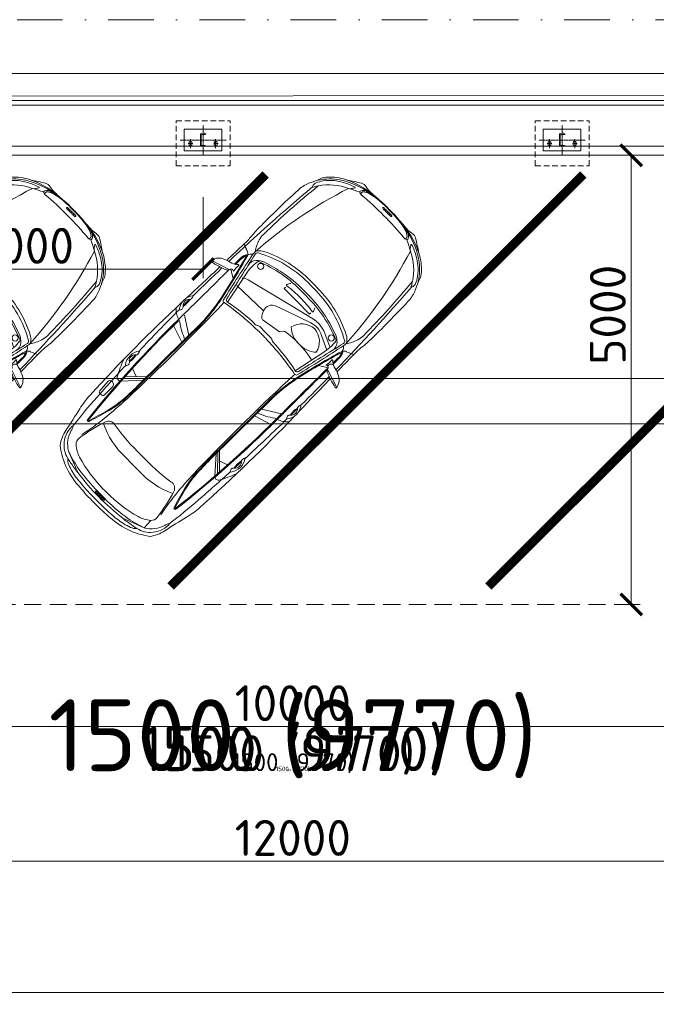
# Model space of a CAD drawing. Header units: millimetres. Extents: x -1695604 to 5289369, y -1488057 to 2187451.
# Tile 131 of 656: x 2957 to 10050, y -10963 to 0. Entities that reach past the tile are written whole.
import ezdxf
from ezdxf.enums import TextEntityAlignment as Align

# ---------------------------------------------------------------- set-up
doc = ezdxf.new("R2010")
doc.units = ezdxf.units.MM
for name, pattern in [('AM_DIN_G_W050', [13.75, 9.75, -1.5, 1, -1.5]), ('CENTERX2', [101.6, 63.5, -12.7, 12.7, -12.7]), ('DASHDOT', [25.4, 12.7, -6.35, 0, -6.35]), ('HIDDEN', [9.525, 6.35, -3.175])]:
    doc.linetypes.add(name, pattern=pattern)
doc.layers.get('Defpoints').update_dxf_attribs({"color": 8})
doc.layers.add('_____detaily', color=1, linetype='Continuous')
for name, color, linetype, lineweight in [('A99_N_kce-pohl', 1, 'Continuous', 9), ('A99_N_kce-rez-sil', 6, 'Continuous', 18), ('A99_N_kce-rez-ten', 4, 'Continuous', 9), ('A99_N_koty-200', 5, 'Continuous', 5), ('A99_N_koty-200 @ 1', 5, 'Continuous', 5), ('A99_N_koty-200 @ 10', 5, 'Continuous', 5), ('A99_N_koty-200 @ 100', 5, 'Continuous', 5), ('A99_N_koty-200 @ 200', 5, 'Continuous', 5), ('A99_N_koty-200 @ 25', 5, 'Continuous', 5), ('A99_N_koty-200 @ 250 (1)', 5, 'Continuous', 5), ('A99_N_koty-200 @ 250 (2)', 5, 'Continuous', 5), ('A99_N_koty-200 @ 400', 5, 'Continuous', 5), ('A99_N_osy', 1, 'CENTERX2', 9), ('A99_N_sraf', 252, 'Continuous', 0), ('A99_S_kce-pohl', 7, 'Continuous', 5), ('A99_S_sraf', 252, 'Continuous', 9)]:
    doc.layers.add(name, color=color, linetype=linetype, lineweight=lineweight)
doc.styles.add('A99_kota', font='isocpeur.ttf', dxfattribs={"height": 2})
doc.styles.add('Popis', font='arial.ttf')
doc.linetypes.add('IZOLACE', pattern='A,0.00254,-2.54,[134,ltypeshp.shx,S=2.54,R=0,X=-2.54,Y=0],-5.08,[134,ltypeshp.shx,S=2.54,R=180,X=2.54,Y=0],-2.54', length=10.16254)
doc.dimstyles.new('A99_kota_200 new', dxfattribs={"dimscale": 200, "dimtxt": 2, "dimasz": 1.2, "dimexe": 0.5, "dimexo": 1.5, "dimgap": 0.3, "dimtad": 1, "dimdec": 0, "dimzin": 3, "dimdsep": 46, "dimtxsty": 'A99_kota', "dimblk": 'ARCHTICK', "dimcen": 2.5, "dimazin": 2, "dimtfac": 0.75, "dimtdec": 0, "dimtmove": 2, "dimatfit": 0, "dimfxl": 0, "dimtolj": 1, "dimtzin": 0, "dimlwd": 5, "dimlwe": 5, "dimarcsym": 0})

# ---------------------------------------------------------------- blocks, each defined once
blk = doc.blocks.new('_ArchTick')
at = {"color": 0, "linetype": 'ByBlock', "const_width": 0.15}
blk.add_lwpolyline([(-0.5, -0.5), (0.5, 0.5)], dxfattribs=at)
blk = doc.blocks.new('*D135')
at = {"layer": 'A99_N_koty-200', "color": 0, "lineweight": 5, "transparency": 16777216}
for p, q in [((0, -8570), (0, -9470)), ((12000, -8570), (12000, -9470)), ((12000, -9370), (0, -9370))]:
    blk.add_line(p, q, dxfattribs=at)
at = {"layer": 'Defpoints', "color": 0, "lineweight": 0, "transparency": 16777216}
for p in [(0, -5085), (12000, -5085), (0, -9370)]:
    blk.add_point(p, dxfattribs=at)
at = {"layer": 'A99_N_koty-200', "color": 0, "lineweight": 5, "transparency": 16777216, "xscale": 240, "yscale": 240, "zscale": 240, "rotation": 180}
blk.add_blockref('_ArchTick', (0, -9370), dxfattribs=at)
at = {"layer": 'A99_N_koty-200', "color": 0, "lineweight": 5, "transparency": 16777216, "xscale": 240, "yscale": 240, "zscale": 240}
blk.add_blockref('_ArchTick', (12000, -9370), dxfattribs=at)
at = {"layer": 'A99_N_koty-200', "color": 0, "transparency": 16777216, "insert": (6000, -9110), "char_height": 400, "attachment_point": 5, "style": 'A99_kota'}
blk.add_mtext('\\A1;12000', dxfattribs=at)
blk = doc.blocks.new('*D528')
at = {"layer": 'A99_N_koty-200', "color": 0, "lineweight": 5, "transparency": 16777216}
for p, q in [((1000, -7070), (1000, -7970)), ((11000, -7070), (11000, -7970)), ((1000, -7870), (11000, -7870))]:
    blk.add_line(p, q, dxfattribs=at)
at = {"layer": 'Defpoints', "color": 0, "lineweight": 18, "transparency": 16777216}
for p in [(1000, -950), (11000, -950), (11000, -7870)]:
    blk.add_point(p, dxfattribs=at)
at = {"layer": 'A99_N_koty-200', "color": 0, "lineweight": 5, "transparency": 16777216, "xscale": 240, "yscale": 240, "zscale": 240, "rotation": 180}
blk.add_blockref('_ArchTick', (1000, -7870), dxfattribs=at)
at = {"layer": 'A99_N_koty-200', "color": 0, "lineweight": 5, "transparency": 16777216, "xscale": 240, "yscale": 240, "zscale": 240}
blk.add_blockref('_ArchTick', (11000, -7870), dxfattribs=at)
at = {"layer": 'A99_N_koty-200', "color": 0, "transparency": 16777216, "insert": (6000, -7610), "char_height": 400, "attachment_point": 5, "style": 'A99_kota'}
blk.add_mtext('\\A1;10000', dxfattribs=at)
blk = doc.blocks.new('*D513')
at = {"layer": 'A99_N_koty-200', "color": 0, "lineweight": 5, "transparency": 16777216}
for p, q in [((-600, -10030), (-600, -10930)), ((138875, -10030), (138875, -10930)), ((-600, -10830), (138875, -10830))]:
    blk.add_line(p, q, dxfattribs=at)
at = {"layer": 'Defpoints', "color": 0, "lineweight": 18, "transparency": 16777216}
for p in [(-600, -950), (138875, -950), (138875, -10830)]:
    blk.add_point(p, dxfattribs=at)
at = {"layer": 'A99_N_koty-200', "color": 0, "lineweight": 5, "transparency": 16777216, "xscale": 240, "yscale": 240, "zscale": 240, "rotation": 180}
blk.add_blockref('_ArchTick', (-600, -10830), dxfattribs=at)
at = {"layer": 'A99_N_koty-200', "color": 0, "lineweight": 5, "transparency": 16777216, "xscale": 240, "yscale": 240, "zscale": 240}
blk.add_blockref('_ArchTick', (138875, -10830), dxfattribs=at)
at = {"layer": 'A99_N_koty-200', "color": 0, "transparency": 16777216, "insert": (69137.5, -10570), "char_height": 400, "attachment_point": 5, "style": 'A99_kota'}
blk.add_mtext('\\A1;139475', dxfattribs=at)
blk = doc.blocks.new('*U5874')
at = {"layer": 'A99_N_koty-200 @ 1', "style": 'A99_kota'}
blk.add_text('1500 (9770)', height=2, dxfattribs=at).set_placement((6000, -8367), align=Align.CENTER)
at = {"layer": 'A99_N_koty-200 @ 10', "style": 'A99_kota'}
blk.add_text('1500 (9770)', height=20, dxfattribs=at).set_placement((6000, -8367), align=Align.CENTER)
at = {"layer": 'A99_N_koty-200 @ 100', "style": 'A99_kota'}
blk.add_text('1500 (9770)', height=200, dxfattribs=at).set_placement((6000, -8367), align=Align.CENTER)
at = {"layer": 'A99_N_koty-200 @ 200', "style": 'A99_kota'}
blk.add_text('1500 (9770)', height=400, dxfattribs=at).set_placement((6000, -8367), align=Align.CENTER)
at = {"layer": 'A99_N_koty-200 @ 25', "style": 'A99_kota'}
blk.add_text('1500 (9770)', height=50, dxfattribs=at).set_placement((6000, -8367), align=Align.CENTER)
at = {"layer": 'A99_N_koty-200 @ 250 (1)', "style": 'A99_kota'}
blk.add_text('1500 (9770)', height=500, dxfattribs=at).set_placement((6000, -8367), align=Align.CENTER)
at = {"layer": 'A99_N_koty-200 @ 250 (2)', "style": 'A99_kota'}
blk.add_text('1500 (9770)', height=500, dxfattribs=at).set_placement((6000, -8367), align=Align.CENTER)
at = {"layer": 'A99_N_koty-200 @ 400', "style": 'A99_kota'}
blk.add_text('1500 (9770)', height=800, dxfattribs=at).set_placement((6000, -8367), align=Align.CENTER)
blk = doc.blocks.new('*U118')
for p, q in [((0, -140), (0, 0)), ((60, 0), (0, 0)), ((60, -3), (60, 0)), ((7, -119), (7, -21)), ((16, -11), (55, -8)), ((60, -140), (0, -140)), ((55, -132), (16, -129)), ((60, -140), (60, -137))]:
    blk.add_line(p, q)
for centre, radius, start, end in [((17, -21), 10, 94.5739, 180), ((55, -3), 5, 274.5739, 0), ((17, -119), 10, 180, 265.4261), ((55, -137), 5, 0, 85.4261)]:
    blk.add_arc(centre, radius, start, end)
at = {"layer": 'Defpoints', "color": 221, "style": 'Popis'}
blk.add_attdef('VELIKOST_PROFILU', text='', height=5, dxfattribs=at).set_placement((36, 12), align=Align.BOTTOM_LEFT)
blk = doc.blocks.new('A4_s1')
at = {"layer": 'A99_N_kce-pohl', "color": 8, "ltscale": 0.001}
for p, q in [((-0.771, 0.381), (-0.677, 0.323)), ((0.772, 0.381), (0.678, 0.323)), ((0.187, 0.314), (0.595, 0.303)), ((-0.577, -0.471), (-0.771, -0.346)), ((0.577, -0.471), (0.772, -0.346)), ((-0.576, -0.58), (-0.772, -0.514)), ((0.577, -0.58), (0.773, -0.514)), ((-0.661, -1.211), (-0.754, -1.174)), ((-0.576, -1.126), (-0.747, -1.295)), ((-0.576, -1.153), (-0.745, -1.325)), ((-0.576, -1.18), (-0.742, -1.364)), ((0.577, -1.126), (0.747, -1.295)), ((0.577, -1.153), (0.746, -1.325)), ((0.577, -1.18), (0.743, -1.364)), ((0.662, -1.211), (0.755, -1.174)), ((-0.592, -2.219), (-0.599, -2.328))]:
    blk.add_line(p, q, dxfattribs=at)
for points in [[(-0.161, 2.099, 0.114162), (-0.583, 1.992, 0.087549), (-0.741, 1.871, 0.103703), (-0.79, 1.79, -0.035221), (-0.83, 1.696, 0.086236), (-0.87, 1.565, 0.013422), (-0.88, 0.961, 0.021911), (-0.871, 0.802, -0.030372), (-0.866, 0.68, -0.000546), (-0.872, 0.419, -0.000546)], [(-0.254, 2.093, -0.081695), (-0.364, 2.099, 0.19237), (-0.429, 2.089, 0.017855), (-0.568, 2, 4.600747)], [(-0.374, 2.007, -0.270348), (-0.373, 2.027, -0.181732), (-0.321, 2.07, -0.075569), (0, 2.104, 93.62931)], [(-0.34, 1.998, -0.604294), (-0.349, 2.035, -0.110033), (-0.283, 2.071, -0.070258), (0, 2.099, 39.890067)], [(0.375, 2.007, 0.270348), (0.374, 2.027, 0.181732), (0.321, 2.07, 0.075569), (0, 2.104, -93.62931)], [(0.341, 1.998, 0.604294), (0.35, 2.035, 0.110033), (0.284, 2.071, 0.070258), (0, 2.099, -39.890067)], [(0.162, 2.099, -0.114162), (0.583, 1.992, -0.087549), (0.742, 1.871, -0.103703), (0.791, 1.79, 0.035221), (0.831, 1.696, -0.086236), (0.871, 1.565, -0.013422), (0.88, 0.961, -0.021911), (0.872, 0.802, 0.030372), (0.867, 0.68, 0.000546), (0.873, 0.419, 0.000546)], [(0.35, 1.998, 0.393048), (0.346, 2.039, 0.06388), (0.306, 2.067, 0.085002), (0.228, 2.09, 16.816305)], [(0.255, 2.093, 0.081695), (0.365, 2.099, -0.19237), (0.43, 2.089, -0.017855), (0.568, 2, -4.600747)], [(-0.321, 2.07, 0.113949), (-0.647, 1.928, 0.110503), (-0.808, 1.742, 14.831047)], [(-0.746, 1.726, -0.140772), (-0.49, 1.947, 0.131939), (-0.468, 1.965, 0.002041), (-0.444, 2, 0.510143), (-0.447, 2.009, 0.053747), (-0.58, 1.95, 0.036828), (-0.662, 1.895, 0.072903), (-0.747, 1.805, 0.048381), (-0.787, 1.734, 0.145066), (-0.793, 1.69, 0.047859), (-0.789, 1.676, 0.699627), (-0.779, 1.676, -0.039142), (-0.746, 1.726, 2.456175)], [(-0.49, 1.947, -0.017745), (-0.374, 2.007, 0.182809), (-0.34, 1.998, -0.030827), (0, 2.012, 10.800431)], [(0.49, 1.947, 0.017745), (0.375, 2.007, -0.182809), (0.341, 1.998, 0.030827), (0, 2.012, -10.800431)], [(0.321, 2.07, -0.113949), (0.648, 1.928, -0.110503), (0.809, 1.742, -14.831047)], [(0.747, 1.726, 0.140772), (0.49, 1.947, -0.131939), (0.469, 1.965, -0.002041), (0.445, 2, -0.510143), (0.448, 2.009, -0.053747), (0.581, 1.95, -0.036828), (0.663, 1.895, -0.072903), (0.748, 1.805, -0.048381), (0.788, 1.734, -0.145066), (0.794, 1.69, -0.047859), (0.79, 1.676, -0.699627), (0.779, 1.676, 0.039142), (0.747, 1.726, -2.456175)], [(-0.719, 0.711, -0.06334), (-0.49, 1.947, 5.20072)], [(0.72, 0.711, 0.06334), (0.49, 1.947, -5.20072)], [(-0.784, 1.672, 0.013414), (-0.848, 0.427, 0.013414)], [(-0.719, 0.711, -0.081112), (-0.782, 0.836, -0.078206), (-0.793, 0.912, -0.023397), (-0.746, 1.726, -14.894171)], [(0.72, 0.711, 0.081112), (0.782, 0.836, 0.078206), (0.793, 0.912, 0.023397), (0.747, 1.726, 14.894171)], [(0.785, 1.672, -0.013414), (0.849, 0.427, -0.013414)], [(0, 0.922), (-0.062, 0.922, 0.116542), (-0.652, 0.783, 0.110231), (-0.706, 0.739, 0.243797), (-0.717, 0.679, 0.009225), (-0.585, 0.082, 0.422584), (-0.559, 0.067, -0.037682), (-0.049, 0.117, -0.005218), (0, 0.118, 11.857072)], [(0, 0.888), (-0.066, 0.888, 0.129481), (-0.685, 0.725, 0.333088), (-0.699, 0.693, -0.003015), (-0.568, 0.117, 0.412979), (-0.536, 0.097, -0.047947), (-0.138, 0.144, 0.149586), (-0.119, 0.15, -0.14072), (-0.089, 0.161), (0, 0.161)], [(0, 0.922), (0.063, 0.922, -0.116542), (0.653, 0.783, -0.110231), (0.706, 0.739, -0.243797), (0.718, 0.679, -0.009225), (0.586, 0.082, -0.422584), (0.56, 0.067, 0.037682), (0.05, 0.117, 0.005218), (0, 0.118, -11.857072)], [(0, 0.888), (0.066, 0.888, -0.129481), (0.686, 0.725, -0.333088), (0.7, 0.693, 0.003015), (0.569, 0.117, -0.412979), (0.537, 0.097, 0.047947), (0.138, 0.144, -0.149586), (0.12, 0.15, 0.14072), (0.09, 0.161), (0, 0.161)], [(0, 0.794), (-0.04, 0.794, 0.050951), (-0.342, 0.763, 0.035587), (-0.563, 0.701, 0.120365), (-0.641, 0.649, 0.262155), (-0.665, 0.547, 2.362076)], [(0, 0.77), (-0.031, 0.77, 0.10287), (-0.615, 0.661, 1.123792)], [(0, 0.794), (0.041, 0.794, -0.050951), (0.343, 0.763, -0.035587), (0.564, 0.701, -0.120365), (0.642, 0.649, -0.262155), (0.666, 0.547, -2.362076)], [(0, 0.77), (0.032, 0.77, -0.10287), (0.615, 0.661, -1.123792)], [(-0.866, 0.688, 0.042265), (-0.788, 0.654, -0.189121), (-0.75, 0.621, -4.135764)], [(-0.716, 0.674, 0.217671), (-0.751, 0.623, -11.507812)], [(-0.536, 0.097), (-0.616, 0.483, -0.102789), (-0.616, 0.672, 19.660591)], [(0, 0.708, 0.060413), (-0.2, 0.694, -0.579637), (-0.211, 0.707, -0.074543), (-0.191, 0.745, -13.415039)], [(0, 0.708, -0.060413), (0.201, 0.694, 0.579637), (0.212, 0.707, 0.074543), (0.191, 0.745, 13.415039)], [(0.537, 0.097), (0.617, 0.483, 0.102789), (0.617, 0.672, -19.660591)], [(0.717, 0.674, -0.217671), (0.752, 0.623, 11.507812)], [(0.867, 0.688, -0.042265), (0.789, 0.654, 0.189121), (0.75, 0.621, 4.135764)], [(-0.781, 0.45, 0.000265), (-0.782, 0.534, -0.088368), (-0.769, 0.611, -0.265779), (-0.755, 0.622, -0.384532), (-0.748, 0.617, -0.018969), (-0.609, 0.075, -0.021215), (-0.581, -0.092, -0.036706), (-0.566, -0.375, 0.009006), (-0.566, -0.534)], [(-0.771, 0.456, 0.000245), (-0.772, 0.534, -0.088368), (-0.759, 0.607, -0.163287), (-0.756, 0.611, -0.018847), (-0.619, 0.073, -0.021215), (-0.591, -0.093, -0.036706), (-0.576, -0.375, 0.008765), (-0.576, -0.541)], [(0, 0.496), (-0.278, 0.596, 0.207296), (-0.464, 0.583), (-0.621, 0.507)], [(0, 0.578), (-0.25, 0.642, 0.189925), (-0.503, 0.61), (-0.617, 0.558)], [(-0.555, 0.409, -0.331405), (-0.357, 0.58, 28.71225)], [(-0.159, 0.409, 0.331405), (-0.357, 0.58, -28.71225)], [(0, 0.578), (0.551, 0.437, -0.145623), (0.612, 0.4, -2.268978)], [(0.782, 0.45, -0.000265), (0.783, 0.534, 0.088368), (0.769, 0.611, 0.265779), (0.756, 0.622, 0.384532), (0.748, 0.617, 0.018969), (0.61, 0.075, 0.021215), (0.582, -0.092, 0.036706), (0.566, -0.375, -0.009006), (0.567, -0.534)], [(0.772, 0.456, -0.000245), (0.773, 0.534, 0.088368), (0.76, 0.607, 0.163287), (0.757, 0.611, 0.018847), (0.62, 0.073, 0.021215), (0.591, -0.093, 0.036706), (0.576, -0.375, -0.008765), (0.577, -0.541)], [(-0.734, 0.388, 0.521545), (-0.781, 0.364, -0.26851), (-0.8, 0.34, -0.044776), (-0.982, 0.285, -0.525173), (-0.994, 0.296, -0.13811), (-0.963, 0.363, -0.122006), (-0.897, 0.41, -0.028277), (-0.81, 0.438, 0.141219), (-0.75, 0.474, -0.696584), (-0.737, 0.469, 0.138376), (-0.734, 0.392, -0.153731), (-0.734, 0.388, -1.392998)], [(-0.756, 0.391, 0.468273), (-0.788, 0.446, -0.851045)], [(0, 0.496), (0.125, 0.451, -0.422487), (0.187, 0.314, -0.089908), (0.144, 0.245, -0.341217), (0.114, 0.239), (-0.106, 0.279), (-0.139, 0.324, 0.090272), (-0.585, 0.31, -1.237414)], [(0.735, 0.388, -0.521545), (0.782, 0.364, 0.26851), (0.801, 0.34, 0.044776), (0.983, 0.285, 0.525173), (0.995, 0.296, 0.13811), (0.964, 0.363, 0.122006), (0.897, 0.41, 0.028277), (0.811, 0.438, -0.141219), (0.751, 0.474, 0.696584), (0.737, 0.469, -0.138376), (0.735, 0.392, 0.153731), (0.735, 0.388, 1.392998)], [(-0.893, -0.353, 0.075246), (-0.829, -0.404, 0.075661), (-0.771, -0.428, -0.1077), (-0.753, -0.436, 0.077855), (-0.566, -0.534), (-0.566, -1.271, -0.017281), (-0.574, -1.506, -0.048898), (-0.607, -1.704, -0.006309), (-0.673, -1.933, -0.745327), (-0.7, -1.933, -0.030162), (-0.782, -0.425, 0.002466), (-0.781, 0.364, 0.002466)], [(-0.772, -0.438, 0.002558), (-0.771, 0.383, 0.002558)], [(-0.555, 0.409, 0.214121), (-0.357, 0.338, 1.239237)], [(-0.159, 0.409, -0.214121), (-0.357, 0.338, -1.239237)], [(0.894, -0.353, -0.075246), (0.83, -0.404, -0.075661), (0.771, -0.428, 0.1077), (0.754, -0.436, -0.077855), (0.567, -0.534), (0.567, -1.271, 0.017281), (0.575, -1.506, 0.048898), (0.608, -1.704, 0.006309), (0.673, -1.933, 0.745327), (0.701, -1.933, 0.030162), (0.783, -0.425, -0.002466), (0.782, 0.364, -0.002466)], [(-0.875, 0.313, -0.00106), (-0.889, -0.194, -0.00106)], [(-0.85, 0.321, 0.004764), (-0.855, -0.122, 0.004764)], [(0.851, 0.321, -0.004764), (0.856, -0.122)], [(0.876, 0.313, 0.00106), (0.89, -0.194, 0.00106)], [(-0.561, 0.066, -0.015553), (-0.557, -1.455, -0.018), (-0.578, -1.785, -0.028975), (-0.628, -2.094, 0.108689)], [(0.561, 0.066, 0.015553), (0.558, -1.455, 0.018), (0.579, -1.785, 0.028975), (0.628, -2.094, -0.108689)], [(-0.847, -0.174, 0.521608), (-0.849, -0.289, -0.566024), (-0.854, -0.346, -0.34388), (-0.855, -0.122, -0.16908), (-0.847, -0.174, -3.179393)], [(-0.855, -0.181, 0.00111), (-0.855, -0.284, 0.00111)], [(-0.851, -0.178, -0.11321), (-0.849, -0.289, -18.522935)], [(0.847, -0.174, -0.521608), (0.85, -0.289, 0.566024), (0.855, -0.346, 0.34388), (0.856, -0.122, 0.16908), (0.847, -0.174, 3.179393)], [(0.852, -0.178, 0.11321), (0.85, -0.289, 18.522935)], [(0.856, -0.181, -0.00111), (0.856, -0.284, -0.00111)], [(-0.891, -0.262, -0.000004), (-0.891, -0.265, 0.020751), (-0.874, -1.72, 0.046342), (-0.847, -1.908, -0.009219), (-0.784, -2.189, 0.112112), (-0.711, -2.352, 0.155536), (-0.22, -2.521, 0.031248), (0, -2.529)], [(0.892, -0.262, 0.000004), (0.892, -0.265, -0.020751), (0.875, -1.72, -0.046342), (0.848, -1.908, 0.009219), (0.785, -2.189, -0.112112), (0.711, -2.352, -0.155536), (0.221, -2.521, -0.031248), (0, -2.529)], [(-0.854, -0.346, 0.006899), (-0.84, -0.987, 0.006899)], [(-0.576, -0.541), (-0.576, -1.271, -0.017281), (-0.584, -1.505, -0.048898), (-0.617, -1.702, -0.006309), (-0.682, -1.93, -0.689125), (-0.69, -1.931, -0.029883), (-0.772, -0.438)], [(0.577, -0.541), (0.577, -1.271, 0.017281), (0.585, -1.505, 0.048898), (0.618, -1.702, 0.006309), (0.683, -1.93, 0.689125), (0.691, -1.931, 0.029883), (0.773, -0.438)], [(0.855, -0.346, -0.006899), (0.841, -0.987, -0.006899)], [(-0.828, -1.034, 0.521608), (-0.83, -1.149, -0.566024), (-0.835, -1.206, -0.34388), (-0.836, -0.982, -0.16908), (-0.828, -1.034, -3.179393)], [(0.828, -1.034, -0.521608), (0.831, -1.149, 0.566024), (0.836, -1.206, 0.34388), (0.837, -0.982, 0.16908), (0.828, -1.034, 3.179393)], [(-0.838, -1.043, 0.001111), (-0.834, -1.146)], [(-0.832, -1.038, -0.11321), (-0.83, -1.149, -18.522935)], [(0.833, -1.038, 0.11321), (0.831, -1.149, 18.522935)], [(0.839, -1.043, -0.001111), (0.834, -1.146)], [(-0.742, -1.364, -0.443494), (-0.806, -1.364, -0.033791), (-0.895, -1.171, 61.694048)], [(-0.831, -1.204, 0.005134), (-0.804, -1.68, 0.015), (-0.764, -2.105)], [(0.743, -1.364, 0.443494), (0.807, -1.364, 0.033791), (0.896, -1.171, -61.694048)], [(0.832, -1.204, -0.005134), (0.805, -1.68, -0.015), (0.764, -2.105)], [(0.765, -1.481), (0.765, -1.605, 0.452272), (0.792, -1.628), (0.813, -1.628, 0.391191), (0.834, -1.61), (0.843, -1.472, 0.393048), (0.815, -1.438, 0.452765), (0.765, -1.481, -87.067157)], [(0, -2.349), (-0.033, -2.349, -0.070141), (-0.464, -2.288, -0.109827), (-0.592, -2.219, -0.254814), (-0.619, -2.144, -0.038503), (-0.543, -1.808, -0.414368), (-0.445, -1.757, 0.050855), (0, -1.782, 10.358193)], [(0, -2.349), (0.033, -2.349, 0.070141), (0.465, -2.288, 0.109827), (0.592, -2.219, 0.254814), (0.62, -2.144, 0.038503), (0.544, -1.808, 0.414368), (0.446, -1.757, -0.050855), (0, -1.782, -10.358193)], [(-0.551, -1.833, 0.126752), (-0.107, -1.925), (0, -1.925)], [(0.552, -1.833, -0.126752), (0.108, -1.925), (0, -1.925)], [(-0.357, -2.421), (-0.599, -2.328, -0.203318), (-0.742, -2.145, 0.030058), (-0.754, -2.109, 0.674189), (-0.768, -2.109, 0.20096), (-0.686, -2.314, 0.158171), (-0.526, -2.397, -0.008119), (-0.388, -2.422, 0.116456), (-0.357, -2.421, 7.136787)], [(0.358, -2.421), (0.6, -2.328, 0.203318), (0.743, -2.145, -0.030058), (0.755, -2.109, -0.674189), (0.769, -2.109, -0.20096), (0.686, -2.314, -0.158171), (0.527, -2.397, 0.008119), (0.389, -2.422, -0.116456), (0.358, -2.421, -7.136787)], [(0, -2.412), (-0.055, -2.412, -0.038022), (-0.363, -2.389, -0.050452), (-0.599, -2.328, -0.885264)], [(0, -2.49), (-0.07, -2.49, -0.029985), (-0.319, -2.475, -0.059314), (-0.49, -2.433, -0.134361), (-0.546, -2.393, 15.039514)], [(0, -2.412), (0.056, -2.412, 0.038022), (0.364, -2.389, 0.050452), (0.6, -2.328, 0.885264)], [(0, -2.49), (0.071, -2.49, 0.029985), (0.32, -2.475, 0.059314), (0.491, -2.433, 0.134361), (0.547, -2.393, -15.039514)], [(-0.357, -2.421, 0.0367), (0, -2.447, -35.990146)], [(0.358, -2.421, -0.0367), (0, -2.447, 35.990146)]]:
    blk.add_lwpolyline(points, format="xyb", dxfattribs=at)
for points in [[(0, 0.654), (-0.2, 0.654), (-0.2, 0.672)], [(0, 0.654), (0.201, 0.654), (0.201, 0.672)], [(-0.781, 0.364), (-0.994, 0.296)], [(0.782, 0.364), (0.995, 0.296)]]:
    blk.add_lwpolyline(points, dxfattribs=at)
for centre in [(-0.559, 0.639), (0.56, 0.639)]:
    blk.add_circle(centre, 0.0342, dxfattribs=at)
at = {"layer": 'A99_N_kce-pohl', "color": 8, "ltscale": 0.001, "extrusion": (0, 0, -1)}
for centre in [(-0.047, 2.069), (-0.016, 2.068), (0.017, 2.068), (-0.047, -2.427), (-0.016, -2.428), (0.017, -2.428)]:
    blk.add_ellipse(centre, major_axis=(0.0241, 0), ratio=0.365443, dxfattribs=at)
at = {"layer": 'A99_N_kce-pohl', "color": 8, "ltscale": 0.001}
for centre in [(0.017, 2.068), (0.049, 2.068), (0.017, -2.428), (0.049, -2.428)]:
    blk.add_ellipse(centre, major_axis=(-0.0241, 0), ratio=0.365443, dxfattribs=at)
blk = doc.blocks.new('*D385')
at = {"layer": 'A99_N_koty-200', "color": 0, "lineweight": 5, "transparency": 16777216}
for p, q in [((9770, -1510), (9870, -1510)), ((9770, -1510), (9770, -6510)), ((9770, -6510), (9870, -6510))]:
    blk.add_line(p, q, dxfattribs=at)
at = {"layer": 'Defpoints', "color": 0, "lineweight": 0, "transparency": 16777216}
for p in [(9620, -1510), (9625, -6510), (9770, -6510)]:
    blk.add_point(p, dxfattribs=at)
at = {"layer": 'A99_N_koty-200', "color": 0, "lineweight": 5, "transparency": 16777216, "xscale": 240, "yscale": 240, "zscale": 240}
for p, rotation in [((9770, -1510), 90), ((9770, -6510), 270)]:
    blk.add_blockref('_ArchTick', p, dxfattribs=dict(at, rotation=rotation))
at = {"layer": 'A99_N_koty-200', "color": 0, "transparency": 16777216, "insert": (9510, -3285), "char_height": 400, "attachment_point": 5, "rotation": 90, "style": 'A99_kota'}
blk.add_mtext('\\A1;5000', dxfattribs=at)
blk = doc.blocks.new('*D388')
at = {"layer": 'A99_N_koty-200', "color": 0, "lineweight": 5, "transparency": 16777216}
for p, q in [((1000, -3195), (1000, -4095)), ((61000, -3195), (61000, -4095)), ((1000, -3995), (61000, -3995))]:
    blk.add_line(p, q, dxfattribs=at)
at = {"layer": 'Defpoints', "color": 0, "lineweight": 0, "transparency": 16777216}
for p in [(1000, -1507.5), (61000, -1507.5), (61000, -3995)]:
    blk.add_point(p, dxfattribs=at)
at = {"layer": 'A99_N_koty-200', "color": 0, "lineweight": 5, "transparency": 16777216, "xscale": 240, "yscale": 240, "zscale": 240, "rotation": 180}
blk.add_blockref('_ArchTick', (1000, -3995), dxfattribs=at)
at = {"layer": 'A99_N_koty-200', "color": 0, "lineweight": 5, "transparency": 16777216, "xscale": 240, "yscale": 240, "zscale": 240}
blk.add_blockref('_ArchTick', (61000, -3995), dxfattribs=at)
at = {"layer": 'A99_N_koty-200', "color": 0, "transparency": 16777216, "insert": (30000, -3675), "char_height": 400, "attachment_point": 5, "style": 'A99_kota'}
blk.add_mtext('\\A1;podpory svodidla 15 x 4000', dxfattribs=at)
blk = doc.blocks.new('*D390')
at = {"layer": 'A99_N_koty-200', "color": 0, "lineweight": 5, "transparency": 16777216}
for p, q in [((1000, -1977.5), (1000, -2877.5)), ((5000, -1977.5), (5000, -2877.5)), ((1000, -2777.5), (5000, -2777.5))]:
    blk.add_line(p, q, dxfattribs=at)
at = {"layer": 'Defpoints', "color": 0, "lineweight": 0, "transparency": 16777216}
for p in [(1000, -1557.5), (5000, -1557.5), (5000, -2777.5)]:
    blk.add_point(p, dxfattribs=at)
at = {"layer": 'A99_N_koty-200', "color": 0, "lineweight": 5, "transparency": 16777216, "xscale": 240, "yscale": 240, "zscale": 240, "rotation": 180}
blk.add_blockref('_ArchTick', (1000, -2777.5), dxfattribs=at)
at = {"layer": 'A99_N_koty-200', "color": 0, "lineweight": 5, "transparency": 16777216, "xscale": 240, "yscale": 240, "zscale": 240}
blk.add_blockref('_ArchTick', (5000, -2777.5), dxfattribs=at)
at = {"layer": 'A99_N_koty-200', "color": 0, "transparency": 16777216, "insert": (3000, -2517.5), "char_height": 400, "attachment_point": 5, "style": 'A99_kota'}
blk.add_mtext('\\A1;4000', dxfattribs=at)
blk = doc.blocks.new('*D394')
at = {"layer": 'A99_N_koty-200', "color": 0, "lineweight": 5, "transparency": 16777216}
for p, q in [((-756, -829), (-828, -640)), ((-799, -1510), (-1429, -1510))]:
    blk.add_line(p, q, dxfattribs=at)
blk.add_arc((-499, -1510), 830, 110.6942, 180, dxfattribs=at)
at = {"layer": 'Defpoints', "color": 0, "lineweight": 0, "transparency": 16777216}
for p in [(-1073, -911), (-650, -1110), (-499, -1510), (-499, -1510), (63800, -1510)]:
    blk.add_point(p, dxfattribs=at)
at = {"layer": 'A99_N_koty-200', "color": 0, "lineweight": 5, "transparency": 16777216, "xscale": 240, "yscale": 240, "zscale": 240}
for p, rotation in [((-792, -733), 20.69419997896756), ((-1329, -1510), 270)]:
    blk.add_blockref('_ArchTick', p, dxfattribs=dict(at, rotation=rotation))
at = {"layer": 'A99_N_koty-200', "color": 0, "transparency": 16777216, "insert": (-1409, -881), "char_height": 400, "width": 594.59, "attachment_point": 5, "rotation": 55.3471, "style": 'A99_kota'}
blk.add_mtext('\\A1;70{\\fArial|b0|i0|c238|p34;\\H1.08333x;°}', dxfattribs=at)

msp = doc.modelspace()

# ---------------------------------------------------------------- linework, layer by layer
at = {"layer": '_____detaily', "linetype": 'HIDDEN', "lineweight": 5, "ltscale": 10}
for points in [[(4700, -1127), (5300, -1127)], [(4700, -1627), (4700, -1127)], [(5300, -1627), (5300, -1127)], [(8700, -1127), (9300, -1127)], [(8700, -1627), (8700, -1127)], [(9300, -1627), (9300, -1127)], [(4700, -1627), (5300, -1627)], [(8700, -1627), (9300, -1627)]]:
    msp.add_lwpolyline(points, dxfattribs=at)
at = {"layer": '_____detaily', "linetype": 'AM_DIN_G_W050', "lineweight": 0, "ltscale": 2}
for points in [[(5000, -1507.5), (5000, -1172.5)], [(9000, -1507.5), (9000, -1172.5)], [(5255.5, -1340), (4744.5, -1340)], [(4832.5, -1380.2), (4887.5, -1380.2)], [(4860, -1431.4), (4860, -1328.9)], [(5167.5, -1380.2), (5112.5, -1380.2)], [(5140, -1431.4), (5140, -1328.9)], [(9255.5, -1340), (8744.5, -1340)], [(8832.5, -1380.2), (8887.5, -1380.2)], [(8860, -1431.4), (8860, -1328.9)], [(9167.5, -1380.2), (9112.5, -1380.2)], [(9140, -1431.4), (9140, -1328.9)]]:
    msp.add_lwpolyline(points, dxfattribs=at)
at = {"layer": '_____detaily', "linetype": 'Continuous', "lineweight": 5}
for points in [[(4790, -1340), (4790, -1460), (5210, -1460), (5210, -1220), (4790, -1220)], [(8790, -1340), (8790, -1460), (9210, -1460), (9210, -1220), (8790, -1220)]]:
    msp.add_lwpolyline(points, close=True, dxfattribs=at)
at = {"layer": '_____detaily', "linetype": 'Continuous', "lineweight": 0}
for points in [[(4844, -1391), (4844, -1369.1)], [(4876, -1391), (4876, -1369.1)], [(5124, -1391), (5124, -1369.1)], [(5156, -1391), (5156, -1369.1)], [(8844, -1391), (8844, -1369.1)], [(8876, -1391), (8876, -1369.1)], [(9124, -1391), (9124, -1369.1)], [(9156, -1391), (9156, -1369.1)]]:
    msp.add_lwpolyline(points, dxfattribs=at)
at = {"layer": '_____detaily', "linetype": 'HIDDEN', "lineweight": 5, "ltscale": 30}
msp.add_lwpolyline([(9770, -6510), (-500, -6510)], dxfattribs=at)
at = {"layer": '_____detaily', "linetype": 'Continuous', "lineweight": 0}
for centre, start, end in [((4860, -1369), 359.60769, 180.39231), ((4860, -1391.3), 178.90709, 1.09291), ((5140, -1369), 359.60769, 180.39231), ((5140, -1391.3), 178.90709, 1.09291), ((8860, -1369), 359.60769, 180.39231), ((8860, -1391.3), 178.90709, 1.09291), ((9140, -1369), 359.60769, 180.39231), ((9140, -1391.3), 178.90709, 1.09291)]:
    msp.add_arc(centre, 16, start, end, dxfattribs=at)
at = {"layer": 'A99_N_kce-pohl', "linetype": 'Continuous', "lineweight": 5, "ltscale": 0.5}
for points in [[(-556.5, -1074.7), (-429.8, -1410), (63799.5, -1410)], [(-650, -1110), (-498.9, -1510), (63799.5, -1510)]]:
    msp.add_lwpolyline(points, dxfattribs=at)
at = {"layer": 'A99_N_kce-rez-sil', "linetype": 'Continuous'}
for points in [[(1000, -850), (11000, -845)], [(1000, -950), (11000, -950)]]:
    msp.add_lwpolyline(points, dxfattribs=at)
at = {"layer": 'A99_N_osy', "linetype": 'DASHDOT', "ltscale": 40}
msp.add_line((187349.6, 0), (-3600, 0), dxfattribs=at)
at = {"layer": 'A99_N_sraf', "color": 1, "linetype": 'IZOLACE', "lineweight": 0, "ltscale": 3}
msp.add_lwpolyline([(138867.5, -897.5), (-600, -900)], dxfattribs=at)
at = {"layer": 'A99_S_kce-pohl'}
msp.add_line((250, -600), (11750, -600), dxfattribs=at)
at = {"layer": 'A99_S_kce-pohl', "linetype": 'Continuous', "lineweight": 0, "ltscale": 0.5}
msp.add_lwpolyline([(-600, -950), (-600, -4500), (64050, -4500)], dxfattribs=at)
at = {"layer": 'A99_S_sraf', "color": 8, "linetype": 'Continuous', "lineweight": 0, "ltscale": 0.5, "const_width": 100}
for points in [[(1097.1, -6310), (5696.3, -1724.2)], [(4637.8, -6310), (9237, -1724.2)], [(8178.5, -6310), (12777.8, -1724.2)]]:
    msp.add_lwpolyline(points, dxfattribs=at)

# ---------------------------------------------------------------- block references
at = {"layer": 'A99_N_kce-pohl', "linetype": 'Continuous', "lineweight": 0, "xscale": -1000.000000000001, "yscale": 1000.000000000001, "zscale": 1000.000000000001, "rotation": 314.6244640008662}
for p in [(2058.7, -3595), (5580, -3595)]:
    msp.add_blockref('A4_s1', p, dxfattribs=at)
at = {"layer": 'A99_N_kce-rez-ten', "lineweight": 0}
for p in [(4970, -1270), (8970, -1270)]:
    msp.add_blockref('*U118', p, dxfattribs=at).add_auto_attribs({'VELIKOST_PROFILU': 'U140'})
at = {"layer": 'A99_N_koty-200', "color": 3, "linetype": 'Continuous', "lineweight": 18}
msp.add_blockref('*U5874', (0, 0), dxfattribs=at)

# ---------------------------------------------------------------- dimensions: what is measured, and where the dimension line sits
at = {"layer": 'A99_N_koty-200 @ 200'}
dim = msp.add_angular_dim_2l(base=(-1073.4, -910.9), line1=((-498.9, -1510), (63799.5, -1510)), line2=((-650, -1110), (-498.9, -1510)), text='70{\\fArial|b0|i0|c238|p34;\\H1.08333x;°}', dimstyle='A99_kota_200 new', override={"dimscale": 200, "dimtix": 1, "dimtofl": 1, "dimtmove": 2, "dimatfit": 3}, dxfattribs=at)
dim.commit()
dim.dimension.update_dxf_attribs({"geometry": '*D394', "text_midpoint": (-1409.3, -880.7)})
for base, p1, p2, override, picture, middle in [((138875, -10830), (-600, -950), (138875, -950), {"dimscale": 200, "dimtix": 1, "dimtofl": 1, "dimtmove": 1, "dimatfit": 1}, '*D513', (69137.5, -10570)), ((11000, -7870), (1000, -950), (11000, -950), {"dimscale": 200, "dimtix": 1, "dimtofl": 1, "dimtmove": 1, "dimatfit": 1}, '*D528', (6000, -7610)), ((5000, -2777.5), (1000, -1557.5), (5000, -1557.5), {"dimscale": 200, "dimtix": 1, "dimtofl": 1, "dimtmove": 2, "dimatfit": 3}, '*D390', (3000, -2517.5))]:
    dim = msp.add_linear_dim(base=base, p1=p1, p2=p2, dimstyle='A99_kota_200 new', override=override, dxfattribs=at)
    dim.commit()
    dim.dimension.update_dxf_attribs({"geometry": picture, "text_midpoint": middle})
dim = msp.add_linear_dim(base=(9770, -6510), p1=(9619.8, -1510), p2=(9625, -6510), angle=90, dimstyle='A99_kota_200 new', override={"dimscale": 200, "dimtix": 1, "dimtofl": 1, "dimtmove": 1, "dimatfit": 1}, dxfattribs=at)
dim.commit()
dim.dimension.update_dxf_attribs({"geometry": '*D385', "text_midpoint": (9770, -3285), "dimtype": 128})
dim = msp.add_linear_dim(base=(61000, -3995), p1=(1000, -1507.5), p2=(61000, -1507.5), text='podpory svodidla 15 x 4000', dimstyle='A99_kota_200 new', override={"dimscale": 200, "dimtix": 1, "dimtofl": 1, "dimtmove": 1, "dimatfit": 1}, dxfattribs=at)
dim.commit()
dim.dimension.update_dxf_attribs({"geometry": '*D388', "text_midpoint": (30000, -3995), "dimtype": 128})
dim = msp.add_linear_dim(base=(0, -9370), p1=(12000, -5085), p2=(0, -5085), angle=180, dimstyle='A99_kota_200 new', override={"dimscale": 200, "dimtix": 1, "dimtofl": 1, "dimtmove": 1, "dimatfit": 1}, dxfattribs=at)
dim.commit()
dim.dimension.update_dxf_attribs({"geometry": '*D135', "text_midpoint": (6000, -9110)})

doc.saveas('drawing.dxf')
